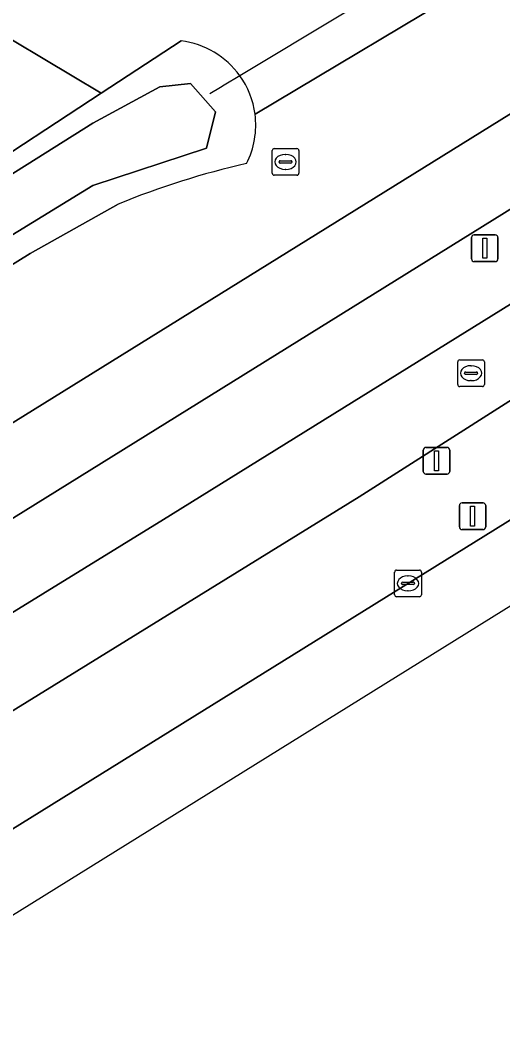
# Model space of a CAD drawing. Extents: x 159352 to 160617, y 385888 to 387323.
# Drawn here: x 160243.02 to 160261.11, y 386242.72 to 386280.84 of the extents above; entities that cross this region are included whole.
import ezdxf

# ---------------------------------------------------------------- set-up
doc = ezdxf.new("R2010")
doc.units = 0
for name, color, linetype in [('IMGEO_Berm_groen', 7, 'Continuous'), ('IMGEO_Duiker', 7, 'Continuous'), ('IMGEO_Fietspad_open', 7, 'Continuous'), ('IMGEO_Groenvoorziening', 7, 'Continuous'), ('IMGEO_Kolk', 7, 'Continuous'), ('IMGEO_Oever', 7, 'Continuous'), ('IMGEO_Rijbaan_regionaal_gesloten', 7, 'Continuous'), ('IMGEO_Rioolput', 7, 'Continuous'), ('IMGEO_Vlaggenmast', 7, 'Continuous'), ('IMGEO_Voetpad_open', 7, 'Continuous'), ('IMGEO_Waterloop', 7, 'Continuous')]:
    doc.layers.add(name, color=color, linetype=linetype)

msp = doc.modelspace()

# ---------------------------------------------------------------- linework, layer by layer
at = {"layer": 'IMGEO_Berm_groen'}
for points in [[(160280.651, 386289.3), (160326.592, 386317.801), (160327.814, 386318.639), (160325.181, 386322.649), (160321.644, 386319.991), (160317.091, 386317.431), (160268.791, 386287.55), (160265.158, 386285.419), (160261.354, 386283.029), (160260.412, 386282.465), (160251.819, 386277.319)], [(160136.085, 386199.531), (160197.562, 386237.706), (160217.361, 386250), (160280.651, 386289.3)], [(160171.867, 386206.529), (160184.825, 386214.566), (160189.351, 386217.397), (160194.944, 386220.881), (160205.986, 386227.734), (160241.902, 386250), (160277.498, 386272.097), (160275.395, 386275.45), (160269.644, 386271.829), (160255.723, 386262.972), (160236.826, 386251.306), (160234.731, 386250), (160213.006, 386236.458), (160199.927, 386228.554), (160192.964, 386224.15), (160186.78, 386220.38), (160182.769, 386217.937), (160173.706, 386212.336), (160115.309, 386175.902), (160101.901, 386167.553), (160088.642, 386159.467), (160065.261, 386144.977)], [(160246.681, 386273.941), (160243.381, 386272.099), (160194.655, 386241.835), (160135.165, 386205.072), (160133.244, 386203.89), (160135.508, 386199.847)]]:
    msp.add_lwpolyline(points, dxfattribs=at)
msp.add_lwpolyline([(160248.39, 386262.115), (160270.987, 386276.149), (160281.169, 386282.496), (160279.599, 386285.074), (160223.144, 386250), (160186.527, 386227.251), (160188.063, 386224.767), (160192.657, 386227.605), (160210.991, 386238.977), (160228.15, 386249.655), (160228.71, 386250)], close=True, dxfattribs=at)
for centre, radius, start, end in [((160248.661, 386276.906), 3.185, 333.0912, 7.4434), ((160257.901, 386246.84), 29.331, 102.6025, 112.4896)]:
    msp.add_arc(centre, radius, start, end, dxfattribs=at)
at = {"layer": 'IMGEO_Duiker'}
msp.add_lwpolyline([(160265.289, 386287.226), (160264.776, 386286.916), (160264.646, 386286.838), (160264.254, 386286.602), (160259.948, 386284.005), (160259.01, 386283.439), (160251.25, 386278.761), (160250.66, 386278.405), (160250.526, 386278.324), (160250.13, 386278.085)], dxfattribs=at)
at = {"layer": 'IMGEO_Fietspad_open'}
for points in [[(160330.624, 386313.388), (160330.412, 386313.221), (160330.186, 386313.073), (160328.403, 386311.966), (160325.809, 386310.37), (160318.329, 386305.703), (160298.174, 386293.075), (160283.89, 386284.19), (160282.287, 386283.193), (160281.169, 386282.496), (160270.987, 386276.149), (160248.39, 386262.115), (160228.71, 386250), (160228.15, 386249.655), (160210.991, 386238.977), (160192.657, 386227.605), (160188.063, 386224.767), (160187.028, 386224.128), (160169.753, 386213.457), (160156.375, 386205.145), (160133.731, 386191.045)], [(160065.261, 386144.977), (160088.642, 386159.467), (160101.901, 386167.553), (160115.309, 386175.902), (160173.706, 386212.336), (160182.769, 386217.937), (160186.78, 386220.38), (160192.964, 386224.15), (160199.927, 386228.554), (160213.006, 386236.458), (160234.731, 386250), (160236.826, 386251.306), (160255.723, 386262.972), (160269.644, 386271.829), (160275.395, 386275.45), (160287.853, 386283), (160305.212, 386293.736), (160327.587, 386307.586), (160329.719, 386308.905), (160330.274, 386309.249), (160331.998, 386310.35)]]:
    msp.add_lwpolyline(points, dxfattribs=at)
at = {"layer": 'IMGEO_Groenvoorziening'}
for points in [[(160194.914, 386306.664), (160212.195, 386296.459), (160213.235, 386296.99), (160241.025, 386280.222), (160242.653, 386279.327), (160227.73, 386269.715), (160200.448, 386275.646), (160200.409, 386275.477), (160199.843, 386273.004), (160224.725, 386267.558), (160227.234, 386266.126), (160241.044, 386274.837), (160246.049, 386278.106), (160238.423, 386282.674), (160213.714, 386297.525), (160208.582, 386300.629), (160216.602, 386312.902), (160258.818, 386283.572), (160259.01, 386283.439), (160260.412, 386282.465), (160261.354, 386283.029), (160259.948, 386284.005), (160259.748, 386284.144), (160217.149, 386313.739)], [(160251.819, 386277.319), (160260.412, 386282.465), (160259.01, 386283.439), (160258.818, 386283.572), (160216.602, 386312.902), (160208.582, 386300.629), (160213.714, 386297.525), (160238.423, 386282.674), (160246.049, 386278.106), (160249.051, 386280.067)]]:
    msp.add_lwpolyline(points, dxfattribs=at)
for centre, radius, start, end in [((160248.658, 386276.9), 3.191, 35.6678, 82.9195), ((160248.672, 386276.91), 3.174, 7.3984, 35.6691)]:
    msp.add_arc(centre, radius, start, end, dxfattribs=at)
at = {"layer": 'IMGEO_Kolk'}
for p, q in [((160257.132, 386260.22), (160257.984, 386260.22)), ((160257.057, 386259.294), (160257.057, 386260.146)), ((160257.545, 386260), (160257.57, 386260)), ((160258.058, 386260.146), (160258.058, 386259.294)), ((160257.316, 386259.714), (160257.316, 386259.726)), ((160257.754, 386259.677), (160257.356, 386259.677)), ((160257.359, 386259.763), (160257.757, 386259.763)), ((160257.568, 386259.44), (160257.543, 386259.44)), ((160257.8, 386259.726), (160257.8, 386259.714)), ((160257.984, 386259.22), (160257.132, 386259.22))]:
    msp.add_line(p, q, dxfattribs=at)
for points in [[(160257.132, 386260.22), (160257.984, 386260.22)], [(160257.057, 386259.294), (160257.057, 386260.146)], [(160258.058, 386260.146), (160258.058, 386259.294)], [(160257.984, 386259.22), (160257.132, 386259.22)]]:
    msp.add_lwpolyline(points, dxfattribs=at)
for centre, radius, start, end in [((160257.134, 386260.144), 0.0765, 91.552, 178.448), ((160257.134, 386260.144), 0.0765, 91.552, 178.448), ((160257.982, 386260.144), 0.0765, 1.552, 88.448), ((160257.982, 386260.144), 0.0765, 1.552, 88.448), ((160257.356, 386259.723), 0.0403, 85.8775, 175.7526), ((160257.353, 386259.713), 0.0366, 178.938, 274.7102), ((160257.757, 386259.72), 0.043, 264.8664, 352.4533), ((160257.761, 386259.725), 0.0386, 1.7309, 96.639), ((160257.134, 386259.296), 0.0765, 181.552, 268.448), ((160257.134, 386259.296), 0.0765, 181.552, 268.448), ((160257.982, 386259.296), 0.0765, 271.552, 358.448), ((160257.982, 386259.296), 0.0765, 271.552, 358.448)]:
    msp.add_arc(centre, radius, start, end, dxfattribs=at)
for centre, major_axis, ratio, start_param, end_param in [((160257.544, 386259.72), (-0.387, 0.002), 0.722429, 4.712389, 7.853982), ((160257.569, 386259.72), (-0.39, 0.002), 0.717154, 1.570796, 4.712389)]:
    msp.add_ellipse(centre, major_axis=major_axis, ratio=ratio, start_param=start_param, end_param=end_param, dxfattribs=at)
at = {"layer": 'IMGEO_Oever'}
for points in [[(160249.051, 386280.067), (160246.049, 386278.106), (160241.044, 386274.837), (160227.234, 386266.126), (160226.501, 386265.661), (160198.289, 386266.208), (160193.456, 386245.083), (160192.217, 386245.298), (160159.353, 386224.775), (160150.235, 386219.185), (160132.742, 386208.461), (160133.887, 386206.86), (160135.165, 386205.072), (160194.655, 386241.835), (160243.381, 386272.099)], [(160243.381, 386272.099), (160246.681, 386273.941)]]:
    msp.add_lwpolyline(points, dxfattribs=at)
msp.add_lwpolyline([(160135.739, 386208.47), (160186.701, 386240.284), (160193.446, 386244.135), (160196.297, 386247.284), (160201.148, 386264.476), (160226.627, 386264.965), (160245.739, 386276.981), (160248.249, 386278.343), (160249.398, 386278.47), (160250.334, 386277.406), (160249.994, 386276.045), (160245.739, 386274.64), (160136.334, 386207.555)], close=True, dxfattribs=at)
for centre, radius, start, end in [((160248.658, 386276.9), 3.191, 35.6678, 82.9195), ((160248.672, 386276.91), 3.174, 7.3984, 35.6691), ((160248.661, 386276.906), 3.185, 333.0912, 7.4434), ((160257.901, 386246.84), 29.331, 102.6025, 112.4896)]:
    msp.add_arc(centre, radius, start, end, dxfattribs=at)
at = {"layer": 'IMGEO_Rijbaan_regionaal_gesloten'}
for points in [[(159680.589, 385901.515), (159678.374, 385900.403), (159677.09, 385899.832), (159676.054, 385899.376), (159674.34, 385898.621), (159673.604, 385898.41), (159672.377, 385898.152), (159671.133, 385898.005), (159669.88, 385897.969), (159668.841, 385898.033), (159672.265, 385892.74), (159701.42, 385910.447), (159730.336, 385928.01), (160003.316, 386098.383), (160029.667, 386114.83), (160338.731, 386306.963), (160519.651, 386421.283), (160554.007, 386449.857), (160584.37, 386476.501)], [(160331.674, 386305.756), (160329.549, 386304.435), (160289.853, 386279.771), (160287.584, 386278.361), (160285.956, 386277.35), (160284.758, 386276.606), (160280.826, 386274.163), (160277.498, 386272.097), (160241.902, 386250), (160205.986, 386227.734), (160194.944, 386220.881), (160189.351, 386217.397), (160184.825, 386214.566), (160171.867, 386206.529), (160120.159, 386174.467)]]:
    msp.add_lwpolyline(points, dxfattribs=at)
at = {"layer": 'IMGEO_Rioolput'}
for p, q in [((160252.464, 386275.104), (160252.464, 386275.956)), ((160252.539, 386276.03), (160253.391, 386276.03)), ((160253.465, 386275.956), (160253.465, 386275.104)), ((160252.723, 386275.524), (160252.723, 386275.536)), ((160253.161, 386275.487), (160252.763, 386275.487)), ((160252.766, 386275.573), (160253.164, 386275.573)), ((160252.952, 386275.81), (160252.977, 386275.81)), ((160253.207, 386275.536), (160253.207, 386275.524)), ((160252.975, 386275.25), (160252.95, 386275.25)), ((160253.391, 386275.03), (160252.539, 386275.03)), ((160259.421, 386267.178), (160259.421, 386268.03)), ((160259.496, 386268.104), (160260.348, 386268.104)), ((160259.909, 386267.884), (160259.934, 386267.884)), ((160260.422, 386268.03), (160260.422, 386267.178)), ((160259.68, 386267.598), (160259.68, 386267.61)), ((160260.118, 386267.561), (160259.72, 386267.561)), ((160259.723, 386267.647), (160260.121, 386267.647)), ((160260.164, 386267.61), (160260.164, 386267.598)), ((160260.348, 386267.104), (160259.496, 386267.104)), ((160259.932, 386267.324), (160259.907, 386267.324))]:
    msp.add_line(p, q, dxfattribs=at)
for points in [[(160252.464, 386275.104), (160252.464, 386275.956)], [(160252.539, 386276.03), (160253.391, 386276.03)], [(160253.465, 386275.956), (160253.465, 386275.104)], [(160253.391, 386275.03), (160252.539, 386275.03)], [(160259.421, 386267.178), (160259.421, 386268.03)], [(160259.496, 386268.104), (160260.348, 386268.104)], [(160260.422, 386268.03), (160260.422, 386267.178)], [(160260.348, 386267.104), (160259.496, 386267.104)]]:
    msp.add_lwpolyline(points, dxfattribs=at)
for centre, radius, start, end in [((160252.541, 386275.954), 0.0765, 91.552, 178.448), ((160252.541, 386275.954), 0.0765, 91.552, 178.448), ((160253.389, 386275.954), 0.0765, 1.552, 88.448), ((160253.389, 386275.954), 0.0765, 1.552, 88.448), ((160252.763, 386275.533), 0.0403, 85.8775, 175.7526), ((160252.76, 386275.523), 0.0366, 178.938, 274.7102), ((160253.164, 386275.53), 0.043, 264.8664, 352.4533), ((160253.168, 386275.535), 0.0386, 1.7309, 96.639), ((160252.541, 386275.106), 0.0765, 181.552, 268.448), ((160252.541, 386275.106), 0.0765, 181.552, 268.448), ((160253.389, 386275.106), 0.0765, 271.552, 358.448), ((160253.389, 386275.106), 0.0765, 271.552, 358.448), ((160259.498, 386268.028), 0.0765, 91.552, 178.448), ((160259.498, 386268.028), 0.0765, 91.552, 178.448), ((160260.346, 386268.028), 0.0765, 1.552, 88.448), ((160260.346, 386268.028), 0.0765, 1.552, 88.448), ((160259.72, 386267.607), 0.0403, 85.8775, 175.7526), ((160259.717, 386267.597), 0.0366, 178.938, 274.7102), ((160260.121, 386267.604), 0.043, 264.8664, 352.4533), ((160260.125, 386267.609), 0.0386, 1.7309, 96.639), ((160259.498, 386267.18), 0.0765, 181.552, 268.448), ((160259.498, 386267.18), 0.0765, 181.552, 268.448), ((160260.346, 386267.18), 0.0765, 271.552, 358.448), ((160260.346, 386267.18), 0.0765, 271.552, 358.448)]:
    msp.add_arc(centre, radius, start, end, dxfattribs=at)
for centre, major_axis, ratio, start_param, end_param in [((160252.951, 386275.53), (-0.387, 0.002), 0.722429, 4.712389, 7.853982), ((160252.976, 386275.53), (-0.39, 0.002), 0.717154, 1.570796, 4.712389), ((160259.908, 386267.604), (-0.387, 0.002), 0.722429, 4.712389, 7.853982), ((160259.933, 386267.604), (-0.39, 0.002), 0.717154, 1.570796, 4.712389)]:
    msp.add_ellipse(centre, major_axis=major_axis, ratio=ratio, start_param=start_param, end_param=end_param, dxfattribs=at)
at = {"layer": 'IMGEO_Vlaggenmast'}
for p, q in [((160260.039, 386272.791), (160260.829, 386272.791)), ((160260.829, 386272.791), (160260.039, 386272.791)), ((160259.939, 386271.891), (160259.939, 386272.691)), ((160259.939, 386272.691), (160259.939, 386271.891)), ((160260.929, 386272.691), (160260.929, 386271.891)), ((160260.929, 386271.891), (160260.929, 386272.691)), ((160260.829, 386271.791), (160260.039, 386271.791)), ((160260.039, 386271.791), (160260.829, 386271.791)), ((160258.231, 386264.819), (160259.021, 386264.819)), ((160259.021, 386264.819), (160258.231, 386264.819)), ((160258.131, 386263.919), (160258.131, 386264.719)), ((160258.131, 386264.719), (160258.131, 386263.919)), ((160259.121, 386264.719), (160259.121, 386263.919)), ((160259.121, 386263.919), (160259.121, 386264.719)), ((160259.021, 386263.819), (160258.231, 386263.819)), ((160258.231, 386263.819), (160259.021, 386263.819)), ((160259.484, 386261.837), (160259.484, 386262.637)), ((160259.484, 386262.637), (160259.484, 386261.837)), ((160259.584, 386262.737), (160260.374, 386262.737)), ((160260.374, 386262.737), (160259.584, 386262.737)), ((160260.474, 386262.637), (160260.474, 386261.837)), ((160260.474, 386261.837), (160260.474, 386262.637)), ((160260.374, 386261.737), (160259.584, 386261.737)), ((160259.584, 386261.737), (160260.374, 386261.737))]:
    msp.add_line(p, q, dxfattribs=at)
for points in [[(160260.359, 386272.666), (160260.509, 386272.666), (160260.509, 386271.916), (160260.359, 386271.916), (160260.359, 386272.666)], [(160258.551, 386264.694), (160258.701, 386264.694), (160258.701, 386263.944), (160258.551, 386263.944), (160258.551, 386264.694)], [(160259.904, 386262.612), (160260.054, 386262.612), (160260.054, 386261.862), (160259.904, 386261.862), (160259.904, 386262.612)]]:
    msp.add_lwpolyline(points, dxfattribs=at)
for centre, start, end in [((160260.039, 386272.691), 90, 180), ((160260.039, 386272.691), 90, 180), ((160260.829, 386272.691), 0, 90), ((160260.829, 386272.691), 360, 90), ((160260.039, 386271.891), 180, 270), ((160260.039, 386271.891), 180, 270), ((160260.829, 386271.891), 270, 0), ((160260.829, 386271.891), 270, 0), ((160258.231, 386264.719), 90, 180), ((160258.231, 386264.719), 90, 180), ((160259.021, 386264.719), 0, 90), ((160259.021, 386264.719), 360, 90), ((160258.231, 386263.919), 180, 270), ((160258.231, 386263.919), 180, 270), ((160259.021, 386263.919), 270, 0), ((160259.021, 386263.919), 270, 0), ((160259.584, 386262.637), 90, 180), ((160259.584, 386262.637), 90, 180), ((160260.374, 386262.637), 0, 90), ((160260.374, 386262.637), 360, 90), ((160259.584, 386261.837), 180, 270), ((160259.584, 386261.837), 180, 270), ((160260.374, 386261.837), 270, 0), ((160260.374, 386261.837), 270, 0)]:
    msp.add_arc(centre, 0.1, start, end, dxfattribs=at)
at = {"layer": 'IMGEO_Voetpad_open'}
for points in [[(160326.592, 386317.801), (160280.651, 386289.3), (160217.361, 386250), (160197.562, 386237.706), (160136.085, 386199.531), (160135.337, 386199.067), (160134.089, 386198.292)], [(160096.185, 386171.203), (160185.469, 386226.597), (160187.028, 386224.128), (160188.063, 386224.767), (160186.527, 386227.251), (160223.144, 386250), (160279.599, 386285.074), (160281.169, 386282.496), (160282.287, 386283.193), (160280.698, 386285.759), (160282.274, 386286.738), (160324.271, 386312.83)]]:
    msp.add_lwpolyline(points, dxfattribs=at)
at = {"layer": 'IMGEO_Waterloop'}
msp.add_lwpolyline([(160135.739, 386208.47), (160136.334, 386207.555), (160245.739, 386274.64), (160249.994, 386276.045), (160250.334, 386277.406), (160249.398, 386278.47), (160248.249, 386278.343), (160245.739, 386276.981), (160226.627, 386264.965), (160201.148, 386264.476), (160196.297, 386247.284), (160193.446, 386244.135), (160186.701, 386240.284)], close=True, dxfattribs=at)

doc.saveas('drawing.dxf')
